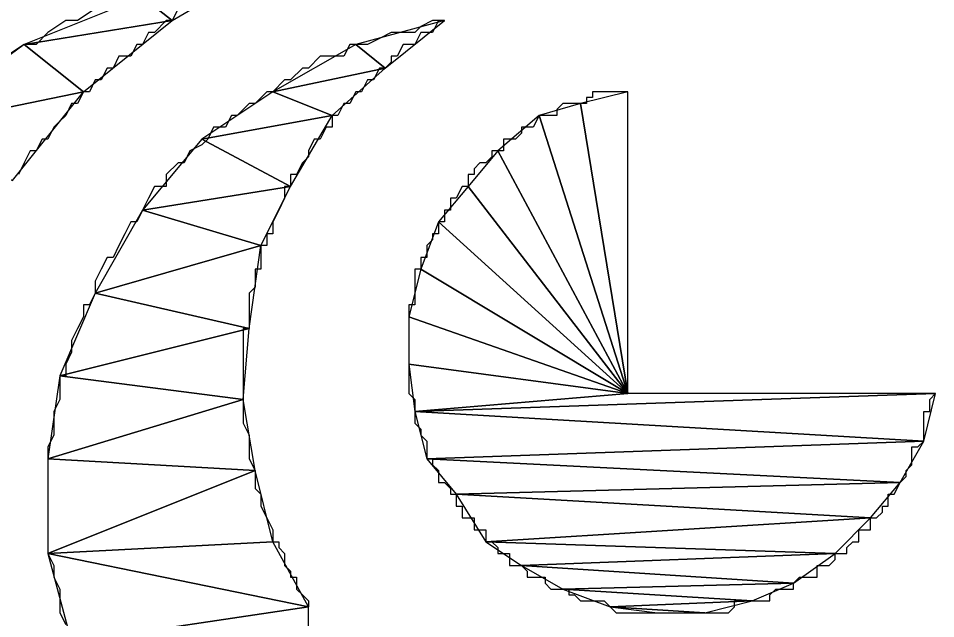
# Model space of a CAD drawing. Extents: x -684583 to -680383, y -1157874 to -1154904.
# Drawn here: x -680725.41 to -680709.91, y -1157470.95 to -1157460.81 of the extents above; entities that cross this region are included whole.
import ezdxf

# ---------------------------------------------------------------- set-up
doc = ezdxf.new("R2010")
doc.units = 0
doc.layers.add('Vrstva 63', color=7, linetype='Continuous')

msp = doc.modelspace()

# ---------------------------------------------------------------- linework, layer by layer
at = {"layer": 'Vrstva 63'}
for p, q in [((-680715.113, -1157467.153), (-680715.113, -1157462.053)), ((-680715.113, -1157462.053), (-680715.113, -1157462.053)), ((-680709.913, -1157467.153), (-680715.113, -1157467.153)), ((-680720.513, -1157472.453), (-680720.513, -1157470.753)), ((-680720.513, -1157470.753), (-680720.513, -1157470.753))]:
    msp.add_line(p, q, dxfattribs=at)
for points in [[(-680721.113, -1157459.853), (-680723.313, -1157460.453), (-680722.813, -1157460.853)], [(-680723.313, -1157460.453), (-680725.313, -1157461.253), (-680722.813, -1157460.853)], [(-680722.813, -1157460.853), (-680725.313, -1157461.253), (-680724.313, -1157462.053)], [(-680718.213, -1157460.853), (-680719.713, -1157461.253), (-680719.213, -1157461.653)], [(-680725.313, -1157461.253), (-680727.213, -1157462.653), (-680724.313, -1157462.053)], [(-680719.713, -1157461.253), (-680721.113, -1157462.053), (-680719.213, -1157461.653)], [(-680719.213, -1157461.653), (-680721.113, -1157462.053), (-680720.113, -1157462.453)], [(-680724.313, -1157462.053), (-680727.213, -1157462.653), (-680725.513, -1157463.553)], [(-680721.113, -1157462.053), (-680722.313, -1157462.853), (-680720.113, -1157462.453)], [(-680715.113, -1157462.053), (-680715.913, -1157462.253), (-680715.113, -1157467.153)], [(-680715.913, -1157462.253), (-680716.613, -1157462.453), (-680715.113, -1157467.153)], [(-680720.113, -1157462.453), (-680722.313, -1157462.853), (-680720.813, -1157463.653)], [(-680716.613, -1157462.453), (-680717.313, -1157463.053), (-680715.113, -1157467.153)], [(-680722.313, -1157462.853), (-680723.313, -1157464.053), (-680720.813, -1157463.653)], [(-680717.313, -1157463.053), (-680717.813, -1157463.653), (-680715.113, -1157467.153)], [(-680720.813, -1157463.653), (-680723.313, -1157464.053), (-680721.313, -1157464.653)], [(-680717.813, -1157463.653), (-680718.313, -1157464.253), (-680715.113, -1157467.153)], [(-680723.313, -1157464.053), (-680724.113, -1157465.453), (-680721.313, -1157464.653)], [(-680718.313, -1157464.253), (-680718.613, -1157465.053), (-680715.113, -1157467.153)], [(-680721.313, -1157464.653), (-680724.113, -1157465.453), (-680721.513, -1157466.053)], [(-680718.613, -1157465.053), (-680718.813, -1157465.853), (-680715.113, -1157467.153)], [(-680724.113, -1157465.453), (-680724.713, -1157466.853), (-680721.513, -1157466.053)], [(-680718.813, -1157465.853), (-680718.813, -1157466.653), (-680715.113, -1157467.153)], [(-680721.513, -1157466.053), (-680724.713, -1157466.853), (-680721.613, -1157467.253)], [(-680718.813, -1157466.653), (-680718.713, -1157467.453), (-680715.113, -1157467.153)], [(-680724.713, -1157466.853), (-680724.913, -1157468.253), (-680721.613, -1157467.253)], [(-680721.613, -1157467.253), (-680724.913, -1157468.253), (-680721.413, -1157468.453)], [(-680709.913, -1157467.153), (-680718.713, -1157467.453), (-680710.113, -1157467.953)], [(-680718.713, -1157467.453), (-680709.913, -1157467.153), (-680715.113, -1157467.153)], [(-680718.713, -1157467.453), (-680718.513, -1157468.253), (-680710.113, -1157467.953)], [(-680710.113, -1157467.953), (-680718.513, -1157468.253), (-680710.513, -1157468.653)], [(-680724.913, -1157468.253), (-680724.913, -1157469.853), (-680721.413, -1157468.453)], [(-680718.513, -1157468.253), (-680718.013, -1157468.853), (-680710.513, -1157468.653)], [(-680721.413, -1157468.453), (-680724.913, -1157469.853), (-680721.113, -1157469.653)], [(-680710.513, -1157468.653), (-680718.013, -1157468.853), (-680711.013, -1157469.253)], [(-680718.013, -1157468.853), (-680717.513, -1157469.653), (-680711.013, -1157469.253)], [(-680711.013, -1157469.253), (-680717.513, -1157469.653), (-680711.613, -1157469.853)], [(-680721.113, -1157469.653), (-680724.913, -1157469.853), (-680720.513, -1157470.753)], [(-680717.513, -1157469.653), (-680716.913, -1157470.053), (-680711.613, -1157469.853)], [(-680724.913, -1157469.853), (-680724.513, -1157471.353), (-680720.513, -1157470.753)], [(-680711.613, -1157469.853), (-680716.913, -1157470.053), (-680712.313, -1157470.353)], [(-680716.913, -1157470.053), (-680716.213, -1157470.453), (-680712.313, -1157470.353)], [(-680712.313, -1157470.353), (-680716.213, -1157470.453), (-680713.013, -1157470.653)], [(-680716.213, -1157470.453), (-680715.413, -1157470.753), (-680713.013, -1157470.653)], [(-680713.013, -1157470.653), (-680715.413, -1157470.753), (-680713.813, -1157470.853)], [(-680720.513, -1157470.753), (-680724.513, -1157471.353), (-680720.513, -1157472.453)], [(-680715.413, -1157470.753), (-680714.613, -1157470.853), (-680713.813, -1157470.853)]]:
    msp.add_lwpolyline(points, close=True, dxfattribs=at)
for points in [[(-680724.113, -1157460.653), (-680724.413, -1157460.853), (-680724.613, -1157460.853), (-680724.913, -1157461.053), (-680725.113, -1157461.253), (-680725.313, -1157461.253), (-680725.613, -1157461.453)], [(-680722.713, -1157460.653), (-680722.813, -1157460.853), (-680722.913, -1157460.853), (-680723.113, -1157461.053), (-680723.213, -1157461.053), (-680723.313, -1157461.253), (-680723.413, -1157461.253), (-680723.513, -1157461.453), (-680723.713, -1157461.453), (-680723.813, -1157461.653), (-680723.913, -1157461.653), (-680724.013, -1157461.853), (-680724.113, -1157461.853), (-680724.213, -1157462.053), (-680724.313, -1157462.053), (-680724.413, -1157462.253), (-680724.513, -1157462.253), (-680724.613, -1157462.453), (-680724.713, -1157462.553), (-680724.813, -1157462.653), (-680724.913, -1157462.853), (-680725.013, -1157462.853), (-680725.113, -1157463.053), (-680725.213, -1157463.053), (-680725.313, -1157463.253), (-680725.413, -1157463.453)], [(-680718.213, -1157460.853), (-680718.413, -1157460.853), (-680718.613, -1157460.953), (-680718.713, -1157461.053), (-680718.913, -1157461.053), (-680719.113, -1157461.053), (-680719.313, -1157461.153), (-680719.513, -1157461.253), (-680719.613, -1157461.253), (-680719.813, -1157461.253), (-680719.913, -1157461.453), (-680720.113, -1157461.453), (-680720.313, -1157461.453), (-680720.513, -1157461.653), (-680720.613, -1157461.653), (-680720.813, -1157461.853), (-680720.913, -1157461.853), (-680721.113, -1157462.053), (-680721.213, -1157462.053), (-680721.413, -1157462.253), (-680721.513, -1157462.253), (-680721.713, -1157462.453), (-680721.813, -1157462.453), (-680721.913, -1157462.653), (-680722.113, -1157462.653), (-680722.213, -1157462.853), (-680722.313, -1157462.953), (-680722.513, -1157463.053), (-680722.613, -1157463.253), (-680722.713, -1157463.253), (-680722.913, -1157463.453), (-680722.913, -1157463.653), (-680723.113, -1157463.653), (-680723.213, -1157463.853), (-680723.313, -1157464.053), (-680723.413, -1157464.253), (-680723.513, -1157464.253), (-680723.613, -1157464.453), (-680723.713, -1157464.653), (-680723.813, -1157464.853), (-680723.913, -1157464.853), (-680724.013, -1157465.053), (-680724.113, -1157465.253), (-680724.113, -1157465.453), (-680724.213, -1157465.653), (-680724.313, -1157465.653), (-680724.313, -1157465.853), (-680724.413, -1157466.053), (-680724.513, -1157466.253), (-680724.513, -1157466.453), (-680724.613, -1157466.653), (-680724.613, -1157466.853), (-680724.713, -1157466.853), (-680724.713, -1157467.053), (-680724.713, -1157467.253), (-680724.813, -1157467.453), (-680724.813, -1157467.653), (-680724.813, -1157467.853), (-680724.913, -1157468.053), (-680724.913, -1157468.253), (-680724.913, -1157468.353), (-680724.913, -1157468.553), (-680724.913, -1157468.653), (-680724.913, -1157468.853), (-680724.913, -1157469.053), (-680724.913, -1157469.253), (-680724.913, -1157469.453), (-680724.913, -1157469.653), (-680724.913, -1157469.853), (-680724.813, -1157470.053), (-680724.813, -1157470.153), (-680724.813, -1157470.253), (-680724.713, -1157470.453), (-680724.713, -1157470.653), (-680724.713, -1157470.853), (-680724.613, -1157471.053)], [(-680718.213, -1157460.853), (-680718.313, -1157460.853), (-680718.413, -1157461.053), (-680718.513, -1157461.053), (-680718.513, -1157461.053), (-680718.613, -1157461.053), (-680718.713, -1157461.253), (-680718.713, -1157461.253), (-680718.813, -1157461.253), (-680718.913, -1157461.253), (-680719.013, -1157461.453), (-680719.013, -1157461.453), (-680719.113, -1157461.453), (-680719.113, -1157461.553), (-680719.213, -1157461.653), (-680719.313, -1157461.653), (-680719.313, -1157461.653), (-680719.413, -1157461.853), (-680719.513, -1157461.853), (-680719.513, -1157461.853), (-680719.613, -1157462.053), (-680719.713, -1157462.053), (-680719.713, -1157462.053), (-680719.813, -1157462.253), (-680719.913, -1157462.253), (-680719.913, -1157462.253), (-680720.013, -1157462.453), (-680720.013, -1157462.453), (-680720.113, -1157462.453), (-680720.113, -1157462.653), (-680720.213, -1157462.653), (-680720.213, -1157462.653), (-680720.313, -1157462.853), (-680720.313, -1157462.853), (-680720.413, -1157462.853), (-680720.513, -1157463.053), (-680720.513, -1157463.053), (-680720.513, -1157463.153), (-680720.613, -1157463.253), (-680720.613, -1157463.253), (-680720.713, -1157463.453), (-680720.713, -1157463.453), (-680720.813, -1157463.453), (-680720.813, -1157463.653), (-680720.913, -1157463.653), (-680720.913, -1157463.853), (-680720.913, -1157463.853), (-680720.913, -1157463.853), (-680721.013, -1157464.053), (-680721.013, -1157464.053), (-680721.113, -1157464.253), (-680721.113, -1157464.253), (-680721.113, -1157464.253), (-680721.113, -1157464.453), (-680721.213, -1157464.453), (-680721.213, -1157464.653), (-680721.313, -1157464.653), (-680721.313, -1157464.753), (-680721.313, -1157464.853), (-680721.313, -1157464.853), (-680721.313, -1157465.053), (-680721.413, -1157465.053), (-680721.413, -1157465.253), (-680721.413, -1157465.253), (-680721.413, -1157465.353), (-680721.513, -1157465.453), (-680721.513, -1157465.453), (-680721.513, -1157465.653), (-680721.513, -1157465.653), (-680721.513, -1157465.853), (-680721.513, -1157465.853), (-680721.513, -1157466.053), (-680721.613, -1157466.053), (-680721.613, -1157466.053), (-680721.613, -1157466.253), (-680721.613, -1157466.253), (-680721.613, -1157466.453), (-680721.613, -1157466.453), (-680721.613, -1157466.653), (-680721.613, -1157466.653), (-680721.613, -1157466.753), (-680721.613, -1157466.853), (-680721.613, -1157466.853), (-680721.613, -1157467.053), (-680721.613, -1157467.053), (-680721.613, -1157467.253), (-680721.613, -1157467.253), (-680721.613, -1157467.453), (-680721.613, -1157467.453), (-680721.613, -1157467.453), (-680721.613, -1157467.653), (-680721.613, -1157467.653), (-680721.513, -1157467.853), (-680721.513, -1157467.853), (-680721.513, -1157468.053), (-680721.513, -1157468.053), (-680721.513, -1157468.153), (-680721.513, -1157468.253), (-680721.513, -1157468.253), (-680721.413, -1157468.453), (-680721.413, -1157468.453)], [(-680715.113, -1157462.053), (-680715.113, -1157462.053), (-680715.213, -1157462.053), (-680715.313, -1157462.053), (-680715.313, -1157462.053), (-680715.313, -1157462.053), (-680715.413, -1157462.053), (-680715.413, -1157462.053), (-680715.513, -1157462.053), (-680715.513, -1157462.053), (-680715.613, -1157462.053), (-680715.613, -1157462.053), (-680715.713, -1157462.053), (-680715.713, -1157462.153), (-680715.813, -1157462.153), (-680715.813, -1157462.253), (-680715.913, -1157462.253), (-680715.913, -1157462.253), (-680716.013, -1157462.253), (-680716.013, -1157462.253), (-680716.113, -1157462.253), (-680716.113, -1157462.253), (-680716.213, -1157462.253), (-680716.213, -1157462.253), (-680716.313, -1157462.353), (-680716.313, -1157462.453), (-680716.313, -1157462.453), (-680716.413, -1157462.453), (-680716.413, -1157462.453), (-680716.513, -1157462.453), (-680716.513, -1157462.453), (-680716.613, -1157462.453), (-680716.613, -1157462.453), (-680716.713, -1157462.653), (-680716.713, -1157462.653), (-680716.713, -1157462.653), (-680716.813, -1157462.653), (-680716.813, -1157462.653), (-680716.913, -1157462.653), (-680716.913, -1157462.653), (-680716.913, -1157462.753), (-680717.013, -1157462.853), (-680717.013, -1157462.853), (-680717.113, -1157462.853), (-680717.113, -1157462.853), (-680717.213, -1157462.853), (-680717.213, -1157462.953), (-680717.213, -1157463.053), (-680717.313, -1157463.053), (-680717.313, -1157463.053), (-680717.313, -1157463.053), (-680717.413, -1157463.053), (-680717.413, -1157463.153), (-680717.513, -1157463.253), (-680717.513, -1157463.253), (-680717.513, -1157463.253), (-680717.613, -1157463.253), (-680717.613, -1157463.253), (-680717.713, -1157463.353), (-680717.713, -1157463.453), (-680717.713, -1157463.453), (-680717.713, -1157463.453), (-680717.813, -1157463.453), (-680717.813, -1157463.553), (-680717.813, -1157463.653), (-680717.913, -1157463.653), (-680717.913, -1157463.653), (-680717.913, -1157463.653), (-680718.013, -1157463.853), (-680718.013, -1157463.853), (-680718.013, -1157463.853), (-680718.113, -1157463.853), (-680718.113, -1157463.853), (-680718.113, -1157464.053), (-680718.113, -1157464.053), (-680718.213, -1157464.053), (-680718.213, -1157464.053), (-680718.213, -1157464.153), (-680718.213, -1157464.253), (-680718.313, -1157464.253), (-680718.313, -1157464.253), (-680718.313, -1157464.253), (-680718.313, -1157464.453), (-680718.313, -1157464.453), (-680718.413, -1157464.453), (-680718.413, -1157464.453), (-680718.413, -1157464.553), (-680718.513, -1157464.653), (-680718.513, -1157464.653), (-680718.513, -1157464.653), (-680718.513, -1157464.653), (-680718.513, -1157464.853), (-680718.513, -1157464.853), (-680718.613, -1157464.853), (-680718.613, -1157464.853), (-680718.613, -1157465.053), (-680718.613, -1157465.053), (-680718.613, -1157465.053), (-680718.713, -1157465.053), (-680718.713, -1157465.253), (-680718.713, -1157465.253)], [(-680718.713, -1157465.253), (-680718.713, -1157465.253), (-680718.713, -1157465.253), (-680718.713, -1157465.453), (-680718.713, -1157465.453), (-680718.713, -1157465.453), (-680718.713, -1157465.453), (-680718.713, -1157465.653), (-680718.713, -1157465.653), (-680718.813, -1157465.653), (-680718.813, -1157465.653), (-680718.813, -1157465.853), (-680718.813, -1157465.853), (-680718.813, -1157465.853), (-680718.813, -1157465.853), (-680718.813, -1157466.053), (-680718.813, -1157466.053), (-680718.813, -1157466.053), (-680718.813, -1157466.053), (-680718.813, -1157466.253), (-680718.813, -1157466.253), (-680718.813, -1157466.253), (-680718.813, -1157466.353), (-680718.813, -1157466.453), (-680718.813, -1157466.453), (-680718.813, -1157466.453), (-680718.813, -1157466.453), (-680718.813, -1157466.653), (-680718.813, -1157466.653)], [(-680718.813, -1157466.653), (-680718.813, -1157466.653), (-680718.813, -1157466.753), (-680718.813, -1157466.853), (-680718.813, -1157466.853), (-680718.813, -1157466.853), (-680718.813, -1157466.953), (-680718.813, -1157467.053), (-680718.813, -1157467.053), (-680718.813, -1157467.053), (-680718.813, -1157467.153), (-680718.713, -1157467.253), (-680718.713, -1157467.253), (-680718.713, -1157467.253), (-680718.713, -1157467.353), (-680718.713, -1157467.453), (-680718.713, -1157467.453), (-680718.713, -1157467.453), (-680718.713, -1157467.453), (-680718.713, -1157467.653), (-680718.713, -1157467.653), (-680718.713, -1157467.653), (-680718.613, -1157467.753), (-680718.613, -1157467.853), (-680718.613, -1157467.853), (-680718.613, -1157467.853), (-680718.513, -1157467.953), (-680718.513, -1157468.053), (-680718.513, -1157468.053), (-680718.513, -1157468.053), (-680718.513, -1157468.053), (-680718.513, -1157468.253), (-680718.513, -1157468.253), (-680718.413, -1157468.253), (-680718.413, -1157468.253), (-680718.413, -1157468.353), (-680718.313, -1157468.453), (-680718.313, -1157468.453), (-680718.313, -1157468.453), (-680718.313, -1157468.553), (-680718.313, -1157468.653), (-680718.213, -1157468.653), (-680718.213, -1157468.653), (-680718.213, -1157468.653), (-680718.113, -1157468.753), (-680718.113, -1157468.853), (-680718.113, -1157468.853), (-680718.113, -1157468.853), (-680718.013, -1157468.853), (-680718.013, -1157469.053), (-680718.013, -1157469.053), (-680717.913, -1157469.053), (-680717.913, -1157469.053), (-680717.913, -1157469.153), (-680717.913, -1157469.253), (-680717.813, -1157469.253), (-680717.813, -1157469.253), (-680717.813, -1157469.253), (-680717.713, -1157469.253), (-680717.713, -1157469.453), (-680717.713, -1157469.453), (-680717.613, -1157469.453), (-680717.613, -1157469.453), (-680717.513, -1157469.453), (-680717.513, -1157469.653), (-680717.513, -1157469.653), (-680717.513, -1157469.653), (-680717.413, -1157469.653), (-680717.413, -1157469.653), (-680717.313, -1157469.753), (-680717.313, -1157469.853), (-680717.313, -1157469.853), (-680717.213, -1157469.853), (-680717.213, -1157469.853), (-680717.113, -1157469.853), (-680717.113, -1157469.953), (-680717.113, -1157470.053), (-680717.013, -1157470.053), (-680717.013, -1157470.053), (-680716.913, -1157470.053), (-680716.913, -1157470.053), (-680716.913, -1157470.053), (-680716.813, -1157470.153), (-680716.813, -1157470.253), (-680716.713, -1157470.253), (-680716.713, -1157470.253), (-680716.713, -1157470.253), (-680716.613, -1157470.253), (-680716.613, -1157470.253), (-680716.513, -1157470.253), (-680716.513, -1157470.353), (-680716.413, -1157470.453), (-680716.413, -1157470.453), (-680716.313, -1157470.453), (-680716.313, -1157470.453), (-680716.213, -1157470.453), (-680716.213, -1157470.453), (-680716.113, -1157470.453), (-680716.113, -1157470.453), (-680716.113, -1157470.553), (-680716.013, -1157470.553)], [(-680710.413, -1157468.453), (-680710.413, -1157468.453), (-680710.413, -1157468.453), (-680710.313, -1157468.353), (-680710.313, -1157468.253), (-680710.313, -1157468.253), (-680710.313, -1157468.253), (-680710.313, -1157468.253), (-680710.313, -1157468.053), (-680710.213, -1157468.053), (-680710.213, -1157468.053), (-680710.213, -1157468.053), (-680710.113, -1157467.953), (-680710.113, -1157467.853), (-680710.113, -1157467.853), (-680710.113, -1157467.853), (-680710.113, -1157467.753), (-680710.113, -1157467.653), (-680710.113, -1157467.653), (-680710.113, -1157467.653), (-680710.113, -1157467.453), (-680710.013, -1157467.453), (-680710.013, -1157467.453), (-680710.013, -1157467.453), (-680710.013, -1157467.353), (-680710.013, -1157467.253), (-680710.013, -1157467.253), (-680710.013, -1157467.253), (-680709.913, -1157467.153)], [(-680721.413, -1157468.453), (-680721.413, -1157468.653), (-680721.413, -1157468.653), (-680721.413, -1157468.753), (-680721.313, -1157468.853), (-680721.313, -1157468.853), (-680721.313, -1157469.053), (-680721.313, -1157469.053), (-680721.213, -1157469.253), (-680721.213, -1157469.253), (-680721.213, -1157469.253), (-680721.113, -1157469.453), (-680721.113, -1157469.453), (-680721.113, -1157469.653), (-680721.013, -1157469.653), (-680721.013, -1157469.753), (-680720.913, -1157469.853), (-680720.913, -1157469.853), (-680720.913, -1157470.053), (-680720.913, -1157470.053), (-680720.813, -1157470.153), (-680720.813, -1157470.253), (-680720.713, -1157470.253), (-680720.713, -1157470.453), (-680720.713, -1157470.453), (-680720.613, -1157470.553), (-680720.513, -1157470.653), (-680720.513, -1157470.653), (-680720.513, -1157470.753)], [(-680714.613, -1157470.853), (-680714.513, -1157470.853), (-680714.513, -1157470.853), (-680714.513, -1157470.853), (-680714.413, -1157470.853), (-680714.413, -1157470.853), (-680714.313, -1157470.853), (-680714.313, -1157470.853), (-680714.213, -1157470.853), (-680714.113, -1157470.853), (-680714.113, -1157470.853), (-680714.113, -1157470.853), (-680714.013, -1157470.853), (-680713.913, -1157470.853), (-680713.913, -1157470.853), (-680713.913, -1157470.853), (-680713.813, -1157470.853), (-680713.713, -1157470.853), (-680713.713, -1157470.853), (-680713.713, -1157470.853), (-680713.613, -1157470.853), (-680713.513, -1157470.853), (-680713.513, -1157470.853), (-680713.513, -1157470.853), (-680713.413, -1157470.853), (-680713.313, -1157470.753), (-680713.313, -1157470.753), (-680713.313, -1157470.653), (-680713.213, -1157470.653), (-680713.113, -1157470.653), (-680713.113, -1157470.653), (-680713.113, -1157470.653), (-680713.013, -1157470.653), (-680713.013, -1157470.653), (-680712.913, -1157470.653), (-680712.913, -1157470.653), (-680712.813, -1157470.653), (-680712.813, -1157470.653), (-680712.713, -1157470.653), (-680712.713, -1157470.553), (-680712.613, -1157470.453), (-680712.613, -1157470.453), (-680712.513, -1157470.453), (-680712.513, -1157470.453), (-680712.413, -1157470.453), (-680712.413, -1157470.453), (-680712.313, -1157470.453), (-680712.313, -1157470.453), (-680712.313, -1157470.353), (-680712.213, -1157470.253), (-680712.113, -1157470.253), (-680712.113, -1157470.253), (-680712.113, -1157470.253), (-680712.013, -1157470.253), (-680712.013, -1157470.253), (-680711.913, -1157470.253), (-680711.913, -1157470.153), (-680711.913, -1157470.053), (-680711.813, -1157470.053), (-680711.813, -1157470.053), (-680711.713, -1157470.053), (-680711.713, -1157470.053), (-680711.713, -1157470.053), (-680711.613, -1157469.953), (-680711.613, -1157469.853), (-680711.513, -1157469.853), (-680711.513, -1157469.853), (-680711.513, -1157469.853), (-680711.413, -1157469.853), (-680711.413, -1157469.753), (-680711.313, -1157469.653), (-680711.313, -1157469.653), (-680711.313, -1157469.653), (-680711.213, -1157469.653), (-680711.213, -1157469.653), (-680711.213, -1157469.453), (-680711.113, -1157469.453), (-680711.113, -1157469.453), (-680711.113, -1157469.453), (-680711.013, -1157469.453), (-680711.013, -1157469.253), (-680710.913, -1157469.253), (-680710.913, -1157469.253), (-680710.913, -1157469.253), (-680710.913, -1157469.253), (-680710.813, -1157469.153), (-680710.813, -1157469.053), (-680710.813, -1157469.053), (-680710.713, -1157469.053), (-680710.713, -1157469.053), (-680710.713, -1157468.853), (-680710.713, -1157468.853), (-680710.613, -1157468.853), (-680710.613, -1157468.853), (-680710.613, -1157468.853), (-680710.513, -1157468.653), (-680710.513, -1157468.653), (-680710.513, -1157468.653), (-680710.513, -1157468.653), (-680710.413, -1157468.553), (-680710.413, -1157468.453)], [(-680716.013, -1157470.553), (-680715.913, -1157470.653), (-680715.913, -1157470.653), (-680715.913, -1157470.653), (-680715.813, -1157470.653), (-680715.813, -1157470.653), (-680715.713, -1157470.653), (-680715.713, -1157470.653), (-680715.613, -1157470.653), (-680715.613, -1157470.653), (-680715.513, -1157470.653), (-680715.513, -1157470.653), (-680715.413, -1157470.753), (-680715.413, -1157470.753), (-680715.313, -1157470.853), (-680715.313, -1157470.853), (-680715.213, -1157470.853), (-680715.213, -1157470.853), (-680715.113, -1157470.853), (-680715.113, -1157470.853), (-680715.013, -1157470.853), (-680715.013, -1157470.853), (-680714.913, -1157470.853), (-680714.913, -1157470.853), (-680714.813, -1157470.853), (-680714.813, -1157470.853), (-680714.713, -1157470.853), (-680714.713, -1157470.853), (-680714.613, -1157470.853)]]:
    msp.add_lwpolyline(points, dxfattribs=at)

doc.saveas('drawing.dxf')
